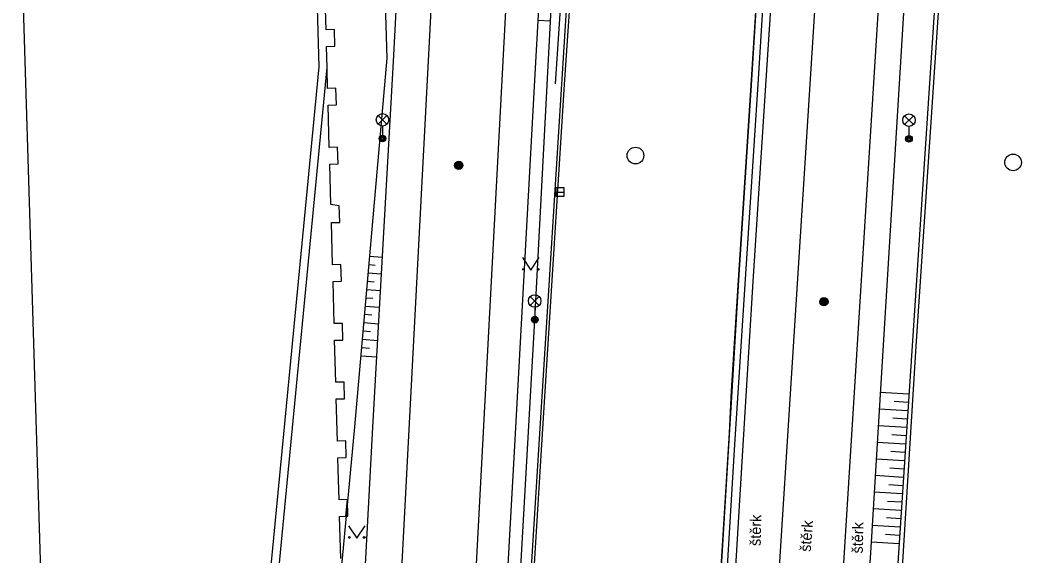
# Model space of a CAD drawing. Extents: x -599951 to -598963, y -1164095 to -1162939.
# Drawn here: x -599223.3 to -599162.9, y -1163926.5 to -1163894.3 of the extents above; entities that cross this region are included whole.
import ezdxf

# ---------------------------------------------------------------- set-up
doc = ezdxf.new("R2010")
doc.units = 0
for name, color, linetype in [('Level 1', 7, 'Continuous'), ('Level 10', 7, 'Continuous'), ('Level 11', 7, 'Continuous'), ('Level 13', 7, 'Continuous'), ('Level 14', 7, 'Continuous'), ('Level 15', 7, 'Continuous'), ('Level 25', 7, 'Continuous'), ('Level 27', 7, 'Continuous'), ('Level 33', 7, 'Continuous'), ('Level 36', 7, 'Continuous'), ('Level 40', 7, 'Continuous'), ('Level 54', 7, 'Continuous'), ('Level 7', 7, 'Continuous'), ('Level 9', 7, 'Continuous')]:
    doc.layers.add(name, color=color, linetype=linetype)

msp = doc.modelspace()

# ---------------------------------------------------------------- linework, layer by layer
at = {"layer": 'Level 1'}
msp.add_lwpolyline([(-599204.06, -1163926.62), (-599204.13, -1163924.09), (-599203.76, -1163924.08), (-599203.63, -1163924.07), (-599203.66, -1163923.07), (-599204.16, -1163923.09), (-599204.21, -1163921.26), (-599204.21, -1163921.24), (-599204.23, -1163920.56), (-599203.73, -1163920.54), (-599203.76, -1163919.55), (-599204.26, -1163919.56), (-599204.33, -1163917.03), (-599203.83, -1163917.02), (-599203.86, -1163916.02), (-599204.36, -1163916.03), (-599204.43, -1163913.5), (-599203.93, -1163913.49), (-599203.95, -1163912.49), (-599204.45, -1163912.5), (-599204.52, -1163909.97), (-599204.02, -1163909.96), (-599204.05, -1163908.96), (-599204.55, -1163908.97), (-599204.62, -1163906.44), (-599204.12, -1163906.43), (-599204.15, -1163905.43), (-599204.65, -1163905.35), (-599204.72, -1163902.92), (-599204.22, -1163902.9), (-599204.25, -1163901.9), (-599204.75, -1163901.92), (-599204.82, -1163899.39), (-599204.32, -1163899.37), (-599204.35, -1163898.37), (-599204.85, -1163898.39), (-599204.88, -1163897.17), (-599204.92, -1163895.86), (-599204.42, -1163895.84), (-599204.44, -1163894.84), (-599204.94, -1163894.86), (-599205.01, -1163892.33)], dxfattribs=at)
msp.add_lwpolyline([(-599204.06, -1163926.62), (-599204.13, -1163924.09), (-599203.76, -1163924.08), (-599203.63, -1163924.07), (-599203.66, -1163923.07), (-599204.16, -1163923.09), (-599204.21, -1163921.26), (-599204.21, -1163921.24), (-599204.23, -1163920.56), (-599203.73, -1163920.54), (-599203.76, -1163919.55), (-599204.26, -1163919.56), (-599204.33, -1163917.03), (-599203.83, -1163917.02), (-599203.86, -1163916.02), (-599204.36, -1163916.03), (-599204.43, -1163913.5), (-599203.93, -1163913.49), (-599203.95, -1163912.49), (-599204.45, -1163912.5), (-599204.52, -1163909.97), (-599204.02, -1163909.96), (-599204.05, -1163908.96), (-599204.55, -1163908.97), (-599204.62, -1163906.44), (-599204.12, -1163906.43), (-599204.15, -1163905.43), (-599204.65, -1163905.35), (-599204.72, -1163902.92), (-599204.22, -1163902.9), (-599204.25, -1163901.9), (-599204.75, -1163901.92), (-599204.82, -1163899.39), (-599204.32, -1163899.37), (-599204.35, -1163898.37), (-599204.85, -1163898.39), (-599204.88, -1163897.17), (-599204.92, -1163895.86), (-599204.42, -1163895.84), (-599204.44, -1163894.84), (-599204.94, -1163894.86), (-599205.01, -1163892.33)], dxfattribs=at)
at = {"layer": 'Level 10'}
for points in [[(-599162.85, -1163820.04), (-599165.66, -1163854.88), (-599168.46, -1163894.41), (-599171.02, -1163933.26), (-599173.23, -1163971.43)], [(-599162.85, -1163820.04), (-599165.66, -1163854.88), (-599168.46, -1163894.41), (-599171.02, -1163933.26), (-599173.23, -1163971.43)], [(-599189.93, -1163884.08), (-599190.81, -1163898.12), (-599192.15, -1163919.43), (-599193.42, -1163940)]]:
    msp.add_lwpolyline(points, dxfattribs=at)
at = {"layer": 'Level 11'}
for points in [[(-599172.9, -1163813.11), (-599173.38, -1163820.1), (-599174.07, -1163830.07), (-599174.74, -1163840.04), (-599175.4, -1163850), (-599175.95, -1163858.03), (-599176.47, -1163865.91), (-599177.1, -1163875.95), (-599177.75, -1163885.93), (-599178.52, -1163897.89), (-599179.3, -1163909.98), (-599179.92, -1163919.81), (-599180.51, -1163929.76), (-599181.12, -1163939.81), (-599181.72, -1163949.74), (-599182.32, -1163959.77), (-599182.91, -1163969.7), (-599183.49, -1163979.74), (-599184.17, -1163991.77), (-599185.17, -1164009.07), (-599185.26, -1164010.75)], [(-599172.9, -1163813.11), (-599173.38, -1163820.1), (-599174.07, -1163830.07), (-599174.74, -1163840.04), (-599175.4, -1163850), (-599175.95, -1163858.03), (-599176.47, -1163865.91), (-599177.1, -1163875.95), (-599177.75, -1163885.93), (-599178.52, -1163897.89), (-599179.3, -1163909.98), (-599179.92, -1163919.81), (-599180.51, -1163929.76), (-599181.12, -1163939.81), (-599181.72, -1163949.74), (-599182.32, -1163959.77), (-599182.91, -1163969.7), (-599183.49, -1163979.74), (-599184.17, -1163991.77), (-599185.17, -1164009.07), (-599185.26, -1164010.75)], [(-599197.62, -1163823.43), (-599198.25, -1163843.69), (-599199.2, -1163863.95), (-599200.91, -1163896.76), (-599202.16, -1163918.73), (-599203.28, -1163939.73), (-599203.53, -1163944.26), (-599203.97, -1163952.36)], [(-599197.62, -1163823.43), (-599198.25, -1163843.69), (-599199.2, -1163863.95), (-599200.91, -1163896.76), (-599202.16, -1163918.73), (-599203.28, -1163939.73), (-599203.53, -1163944.26), (-599203.97, -1163952.36)], [(-599180.56, -1163916.59), (-599180.15, -1163909.9), (-599179.38, -1163897.86), (-599178.63, -1163885.9), (-599177.98, -1163875.98), (-599177.45, -1163867.9), (-599176.79, -1163857.91), (-599176.26, -1163849.92), (-599175.61, -1163839.95), (-599175.02, -1163831.17)], [(-599165.44, -1163854.9), (-599166.83, -1163874.66), (-599168.22, -1163894.41)], [(-599168.96, -1163873.88), (-599170.26, -1163893.84), (-599171.48, -1163913.8)], [(-599195.85, -1163959.31), (-599194.73, -1163939.87), (-599193.59, -1163919.49), (-599192.41, -1163897.89), (-599191.62, -1163883.93)], [(-599190.62, -1163898.15), (-599189.67, -1163884.1)], [(-599168.22, -1163894.41), (-599169.52, -1163913.85), (-599170.73, -1163933.3)], [(-599193.23, -1163939.99), (-599191.96, -1163919.44), (-599190.62, -1163898.15)], [(-599171.48, -1163913.8), (-599172.21, -1163925.63), (-599173.16, -1163940.74), (-599173.97, -1163953.72)], [(-599186.16, -1164011.52), (-599186, -1164008.75), (-599185.03, -1163991.47), (-599184.35, -1163979.77), (-599183.76, -1163969.76), (-599183.18, -1163959.77), (-599182.58, -1163949.77), (-599181.98, -1163939.79), (-599181.35, -1163929.78), (-599180.76, -1163919.85), (-599180.56, -1163916.59)], [(-599203.76, -1163924.08), (-599203.66, -1163923.07)], [(-599203.76, -1163924.08), (-599203.66, -1163923.07)]]:
    msp.add_lwpolyline(points, dxfattribs=at)
at = {"layer": 'Level 13'}
for points in [[(-599178.43, -1164000.2), (-599167.24, -1163821.2)], [(-599196.66, -1163855.83), (-599199.93, -1163918.11)], [(-599173.6, -1163862.17), (-599182.35, -1163999.95)], [(-599193.21, -1163875.57), (-599199.31, -1163990.76)], [(-599199.93, -1163918.11), (-599201.8, -1163953.59)]]:
    msp.add_lwpolyline(points, dxfattribs=at)
at = {"layer": 'Level 14'}
msp.add_lwpolyline([(-599196.72, -1163973.49), (-599195.22, -1163960.9), (-599193.97, -1163939.87), (-599192.41, -1163912.27), (-599190.93, -1163884.04)], dxfattribs=at)
at = {"layer": 'Level 15'}
for points in [[(-599191.47, -1163894.33), (-599192.2, -1163894.29)], [(-599202.36, -1163908.96), (-599201.99, -1163908.99)], [(-599202.32, -1163908.46), (-599201.58, -1163908.52)], [(-599202.41, -1163909.45), (-599201.64, -1163909.52)], [(-599202.45, -1163909.95), (-599202.06, -1163909.99)], [(-599202.5, -1163910.45), (-599201.69, -1163910.52)], [(-599202.54, -1163910.95), (-599202.13, -1163910.98)], [(-599202.63, -1163911.94), (-599202.2, -1163911.98)], [(-599202.58, -1163911.45), (-599201.75, -1163911.52)], [(-599202.67, -1163912.44), (-599201.8, -1163912.52)], [(-599202.71, -1163912.94), (-599202.27, -1163912.98)], [(-599202.76, -1163913.44), (-599201.86, -1163913.52)], [(-599202.84, -1163914.44), (-599201.92, -1163914.51)], [(-599202.8, -1163913.94), (-599202.34, -1163913.98)], [(-599169.95, -1163916.75), (-599171.66, -1163916.64)], [(-599169.98, -1163917.25), (-599170.83, -1163917.19)], [(-599170.02, -1163917.75), (-599171.72, -1163917.64)], [(-599170.08, -1163918.75), (-599171.78, -1163918.64)], [(-599170.05, -1163918.25), (-599170.9, -1163918.19)], [(-599170.12, -1163919.25), (-599170.96, -1163919.19)], [(-599170.15, -1163919.75), (-599171.84, -1163919.64)], [(-599170.18, -1163920.25), (-599171.03, -1163920.19)], [(-599170.21, -1163920.74), (-599171.9, -1163920.64)], [(-599170.28, -1163921.74), (-599171.97, -1163921.63)], [(-599170.24, -1163921.24), (-599171.09, -1163921.19)], [(-599170.31, -1163922.24), (-599171.15, -1163922.19)], [(-599170.34, -1163922.74), (-599172.03, -1163922.63)], [(-599170.37, -1163923.24), (-599171.22, -1163923.19)], [(-599170.4, -1163923.74), (-599172.09, -1163923.63)], [(-599170.47, -1163924.74), (-599172.15, -1163924.63)], [(-599170.44, -1163924.24), (-599171.28, -1163924.18)], [(-599170.5, -1163925.23), (-599171.34, -1163925.18)], [(-599170.53, -1163925.73), (-599172.21, -1163925.63)]]:
    msp.add_lwpolyline(points, dxfattribs=at)
at = {"layer": 'Level 25'}
for centre, radius in [((-599196.97, -1163903), 0.25), ((-599196.97, -1163903), 0.2), ((-599196.97, -1163903), 0.15), ((-599196.97, -1163903), 0.1), ((-599196.97, -1163903), 0.05), ((-599175.04, -1163911.19), 0.25), ((-599175.04, -1163911.19), 0.2), ((-599175.04, -1163911.19), 0.15), ((-599175.04, -1163911.19), 0.1), ((-599175.04, -1163911.19), 0.05)]:
    msp.add_circle(centre, radius, dxfattribs=at)
at = {"layer": 'Level 27'}
msp.add_line((-599191.14, -1163904.6), (-599190.64, -1163904.6), dxfattribs=at)
msp.add_lwpolyline([(-599191.14, -1163904.85), (-599190.64, -1163904.85), (-599190.64, -1163904.35), (-599191.14, -1163904.35)], close=True, dxfattribs=at)
for centre in [(-599186.36, -1163902.41), (-599163.68, -1163902.82)]:
    msp.add_circle(centre, 0.5, dxfattribs=at)
at = {"layer": 'Level 33'}
for p, q in [((-599201.815, -1163900.53), (-599201.285, -1163900)), ((-599201.815, -1163900), (-599201.285, -1163900.53)), ((-599170.195, -1163900.55), (-599169.665, -1163900.02)), ((-599170.195, -1163900.02), (-599169.665, -1163900.55)), ((-599201.55, -1163900.64), (-599201.55, -1163901.39)), ((-599169.93, -1163900.66), (-599169.93, -1163901.41)), ((-599192.675, -1163911.41), (-599192.145, -1163910.88)), ((-599192.675, -1163910.88), (-599192.145, -1163911.41)), ((-599192.41, -1163911.52), (-599192.41, -1163912.27))]:
    msp.add_line(p, q, dxfattribs=at)
for centre, radius in [((-599201.55, -1163900.265), 0.375), ((-599169.93, -1163900.285), 0.375), ((-599201.55, -1163901.39), 0.2), ((-599201.55, -1163901.39), 0.145), ((-599201.55, -1163901.39), 0.0876), ((-599169.93, -1163901.41), 0.2), ((-599169.93, -1163901.41), 0.145), ((-599169.93, -1163901.41), 0.0876), ((-599192.41, -1163911.145), 0.375), ((-599192.41, -1163912.27), 0.2), ((-599192.41, -1163912.27), 0.145), ((-599192.41, -1163912.27), 0.0876)]:
    msp.add_circle(centre, radius, dxfattribs=at)
at = {"layer": 'Level 36'}
for points in [[(-599193.14, -1163908.54), (-599192.64, -1163909.29), (-599192.14, -1163908.54)], [(-599203.6, -1163924.65), (-599203.1, -1163925.4), (-599202.6, -1163924.65)]]:
    msp.add_lwpolyline(points, dxfattribs=at)
for centre in [(-599193.09, -1163909.24), (-599192.191, -1163909.24), (-599203.55, -1163925.35), (-599202.651, -1163925.35)]:
    msp.add_circle(centre, 0.05, dxfattribs=at)
at = {"layer": 'Level 54'}
for points in [[(-599207.39, -1163826.21), (-599205.38, -1163897.08)], [(-599221.59, -1163943.02), (-599223.32, -1163886.92)]]:
    msp.add_lwpolyline(points, dxfattribs=at)
at = {"layer": 'Level 7'}
for points in [[(-599205.38, -1163897.08), (-599210.68, -1163952.21), (-599211.51, -1163952.26)], [(-599210.23, -1163952.69), (-599204.88, -1163897.13)], [(-599210.23, -1163952.69), (-599204.88, -1163897.13)]]:
    msp.add_lwpolyline(points, dxfattribs=at)
at = {"layer": 'Level 9'}
for points in [[(-599173.33, -1163813.06), (-599173.85, -1163820.02), (-599174.57, -1163830.04), (-599175.22, -1163839.98), (-599175.88, -1163849.93), (-599176.42, -1163857.97), (-599177.03, -1163867.36), (-599177.61, -1163875.9), (-599178.24, -1163885.85), (-599178.98, -1163897.83), (-599179.77, -1163909.83), (-599180.41, -1163919.76), (-599181.02, -1163929.73), (-599181.63, -1163939.74), (-599182.23, -1163949.69), (-599182.82, -1163959.75), (-599183.42, -1163969.73), (-599184.01, -1163979.76), (-599184.69, -1163991.72), (-599185.65, -1164008.82), (-599186.25, -1164019.31), (-599186.77, -1164028.71), (-599187.18, -1164036.5)], [(-599173.33, -1163813.06), (-599173.85, -1163820.02), (-599174.57, -1163830.04), (-599175.22, -1163839.98), (-599175.88, -1163849.93), (-599176.42, -1163857.97), (-599177.03, -1163867.36), (-599177.61, -1163875.9), (-599178.24, -1163885.85), (-599178.98, -1163897.83), (-599179.77, -1163909.83), (-599180.41, -1163919.76), (-599181.02, -1163929.73), (-599181.63, -1163939.74), (-599182.23, -1163949.69), (-599182.82, -1163959.75), (-599183.42, -1163969.73), (-599184.01, -1163979.76), (-599184.69, -1163991.72), (-599185.65, -1164008.82), (-599186.25, -1164019.31), (-599186.77, -1164028.71), (-599187.18, -1164036.5)], [(-599175.08, -1163831.21), (-599175.67, -1163839.93), (-599176.33, -1163849.84), (-599176.82, -1163857.92), (-599177.45, -1163867.32), (-599178, -1163875.87), (-599178.65, -1163885.87), (-599179.42, -1163897.86), (-599180.19, -1163909.9), (-599180.61, -1163916.55)], [(-599206.5, -1163952.5), (-599203.95, -1163926.62), (-599203.22, -1163918.71), (-599201.28, -1163896.56), (-599201.86, -1163877.48)], [(-599206.5, -1163952.5), (-599203.95, -1163926.62), (-599203.22, -1163918.71), (-599201.28, -1163896.56), (-599201.86, -1163877.48)], [(-599190.33, -1163885.17), (-599191.19, -1163898.1)], [(-599180.61, -1163916.55), (-599180.74, -1163919.06), (-599181.39, -1163929.71), (-599182, -1163939.72), (-599182.6, -1163949.67), (-599183.19, -1163959.73), (-599183.79, -1163969.7), (-599184.36, -1163979.74), (-599185.06, -1163991.7), (-599186.02, -1164008.8), (-599186.16, -1164011.52)]]:
    msp.add_lwpolyline(points, dxfattribs=at)

# ---------------------------------------------------------------- texts
at = {"layer": 'Level 40'}
for rotation, p in [(88.75, (-599178.84, -1163925.87)), (85.57, (-599175.84, -1163926.23)), (88.75, (-599172.71, -1163926.32))]:
    msp.add_text('štěrk', height=0.65, rotation=rotation, dxfattribs=at).set_placement(p)

doc.saveas('drawing.dxf')
